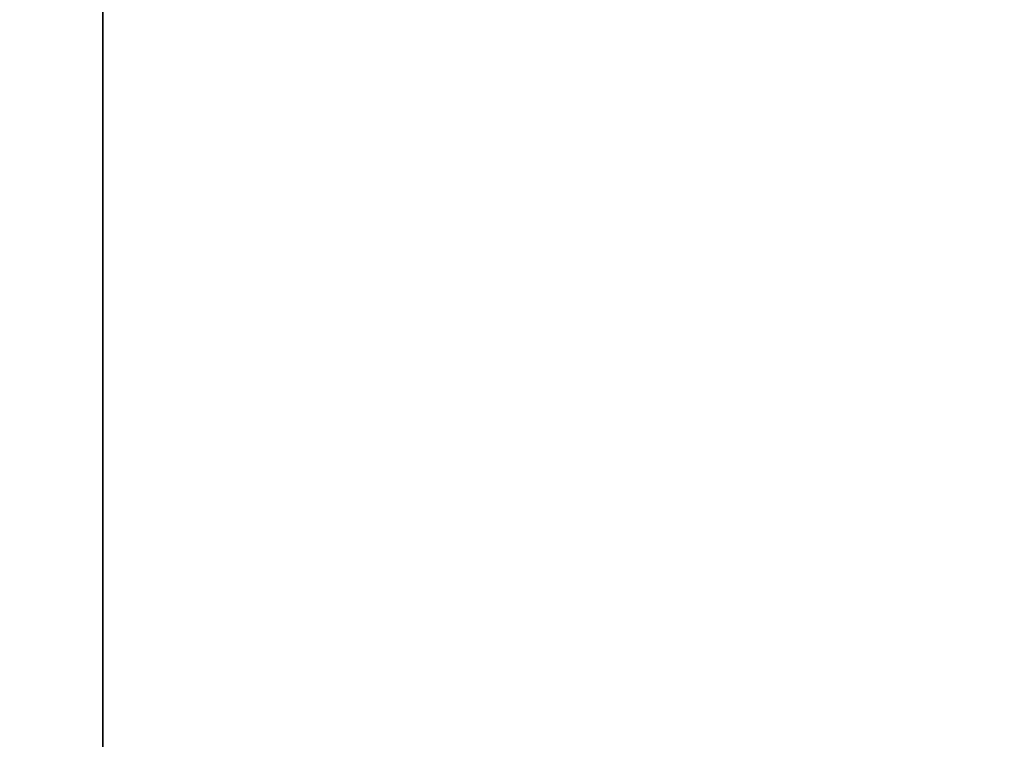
# Model space of a CAD drawing. Header units: millimetres. Extents: x 4 to 1188, y 1 to 840.
# Tile 271 of 310: x 854.435 to 855.764, y 418.55 to 419.522. Entities that reach past the tile are written whole.
import ezdxf

# ---------------------------------------------------------------- set-up
doc = ezdxf.new("R2010")
doc.units = ezdxf.units.MM
doc.layers.add('1', color=7, linetype='Continuous')
doc.styles.add('Arial Unicode MS', font='Arial Unicode MS')
doc.dimstyles.get("Standard").update_dxf_attribs({"dimtxt": 0.18, "dimasz": 0.18, "dimexe": 0.18, "dimexo": 0.0625, "dimgap": 0.09, "dimtad": 0, "dimtih": 1, "dimtoh": 1, "dimdec": 4, "dimzin": 0, "dimdsep": 46, "dimtxsty": 'Standard', "dimcen": 0.09, "dimadec": 0, "dimazin": 0, "dimtfac": 1, "dimtdec": 4, "dimtofl": 0, "dimtmove": 0, "dimatfit": 3, "dimfxl": 0, "dimtolj": 1, "dimtzin": 0, "dimarcsym": 0})

# ---------------------------------------------------------------- blocks, each defined once
blk = doc.blocks.new('_U29')
at = {"layer": '1', "color": 18, "lineweight": 35}
for p, q in [((843.8309, 533.0864), (895.2258, 533.0864)), ((893.2258, 533.0864), (893.2258, 331.753)), ((847.8309, 331.753), (895.2258, 331.753))]:
    blk.add_line(p, q, dxfattribs=at)
at = {"layer": '1', "color": 18, "lineweight": 70}
for points in [[(893.2258, 533.0864), (894.0018, 529.5864), (892.4499, 529.5864)], [(893.2258, 331.753), (892.4499, 335.253), (894.0018, 335.253)]]:
    blk.add_solid(points, dxfattribs=at)
at = {"layer": '1', "color": 18, "linetype": 'Continuous', "lineweight": 13, "insert": (892.7729, 428.043), "char_height": 3, "attachment_point": 7, "rotation": 90, "line_spacing_factor": 1.047437, "style": 'Arial Unicode MS'}
blk.add_mtext('\\fArial Unicode MS|b0|i0;\\W1.0000;1510', dxfattribs=at)

msp = doc.modelspace()

# ---------------------------------------------------------------- linework, layer by layer
at = {"layer": '1', "color": 154, "linetype": 'Continuous', "lineweight": 35}
msp.add_line((854.5473, 418.2107), (854.5473, 420.8886), dxfattribs=at)

# ---------------------------------------------------------------- dimensions: what is measured, and where the dimension line sits
at = {"layer": '1', "color": 18, "linetype": 'Continuous', "lineweight": 13}
dim = msp.add_linear_dim(base=(893.2258, 331.753), p1=(808.3634, 533.0864), p2=(810.3634, 331.753), angle=90, dimstyle='Standard', override={"dimtxt": 3, "dimasz": 3.5, "dimexe": 2, "dimexo": 1, "dimgap": 1.5, "dimtad": 1, "dimtih": 0, "dimtoh": 0, "dimdec": 2, "dimlfac": 7.5, "dimzin": 8, "dimdsep": 44, "dimlunit": 2, "dimtxsty": 'Arial Unicode MS', "dimsah": 1, "dimse1": 0, "dimse2": 0, "dimsd1": 0, "dimsd2": 0, "dimclrd": 18, "dimclre": 18, "dimclrt": 18, "dimtol": 0, "dimtm": -0.1, "dimtfac": 0.666667, "dimtdec": 2, "dimtofl": 1, "dimtmove": 0, "dimtzin": 8, "dimlwd": 35, "dimlwe": 35}, dxfattribs=at)
dim.commit()
dim.dimension.update_dxf_attribs({"geometry": '_U29', "text_midpoint": (893.2258, 432.4197), "dimtype": 160})

doc.saveas('drawing.dxf')
